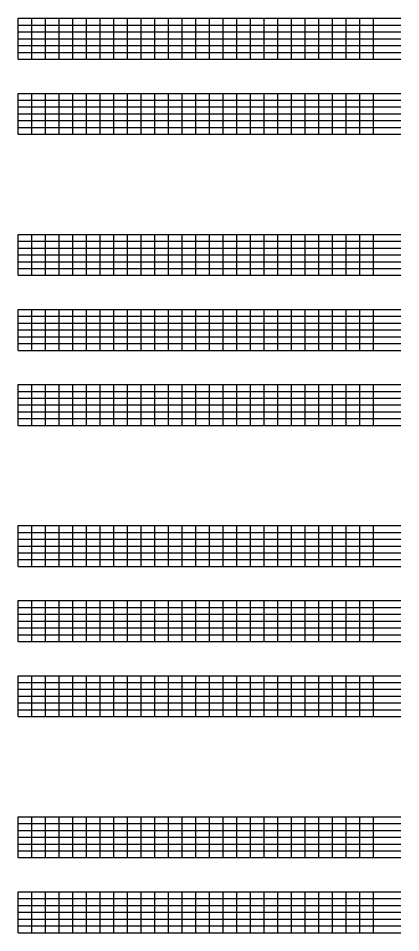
# Model space of a CAD drawing. Extents: x 1374311 to 1383814, y 384102 to 406278.
# Drawn here: x 1377794 to 1378074, y 402068 to 402738 of the extents above; entities that cross this region are included whole.
import ezdxf

# ---------------------------------------------------------------- set-up
doc = ezdxf.new("R2010")
doc.units = 0
doc.layers.add('R_Grid', color=7, linetype='Continuous')

msp = doc.modelspace()

# ---------------------------------------------------------------- linework, layer by layer
at = {"layer": 'R_Grid'}
for p, q in [((1377794.14, 402737.68), (1378074.14, 402737.68)), ((1377794.14, 402707.68), (1377794.14, 402737.68)), ((1377794.14, 402732.68), (1378074.14, 402732.68)), ((1377804.14, 402707.68), (1377804.14, 402737.68)), ((1377814.14, 402707.68), (1377814.14, 402737.68)), ((1377824.14, 402707.68), (1377824.14, 402737.68)), ((1377834.14, 402707.68), (1377834.14, 402737.68)), ((1377844.14, 402707.68), (1377844.14, 402737.68)), ((1377854.14, 402707.68), (1377854.14, 402737.68)), ((1377864.14, 402707.68), (1377864.14, 402737.68)), ((1377874.14, 402707.68), (1377874.14, 402737.68)), ((1377884.14, 402707.68), (1377884.14, 402737.68)), ((1377894.14, 402707.68), (1377894.14, 402737.68)), ((1377904.14, 402707.68), (1377904.14, 402737.68)), ((1377914.14, 402707.68), (1377914.14, 402737.68)), ((1377924.14, 402707.68), (1377924.14, 402737.68)), ((1377934.14, 402707.68), (1377934.14, 402737.68)), ((1377944.14, 402707.68), (1377944.14, 402737.68)), ((1377954.14, 402707.68), (1377954.14, 402737.68)), ((1377964.14, 402707.68), (1377964.14, 402737.68)), ((1377974.14, 402707.68), (1377974.14, 402737.68)), ((1377984.14, 402707.68), (1377984.14, 402737.68)), ((1377994.14, 402707.68), (1377994.14, 402737.68)), ((1378004.14, 402707.68), (1378004.14, 402737.68)), ((1378014.14, 402707.68), (1378014.14, 402737.68)), ((1378024.14, 402707.68), (1378024.14, 402737.68)), ((1378034.14, 402707.68), (1378034.14, 402737.68)), ((1378044.14, 402707.68), (1378044.14, 402737.68)), ((1378054.14, 402707.68), (1378054.14, 402737.68)), ((1377794.14, 402727.68), (1378074.14, 402727.68)), ((1377794.14, 402722.68), (1378074.14, 402722.68)), ((1377794.14, 402717.68), (1378074.14, 402717.68)), ((1377794.14, 402712.68), (1378074.14, 402712.68)), ((1377794.14, 402707.68), (1378074.14, 402707.68)), ((1377794.14, 402682.68), (1378074.14, 402682.68)), ((1377794.14, 402652.68), (1377794.14, 402682.68)), ((1377804.14, 402652.68), (1377804.14, 402682.68)), ((1377814.14, 402652.68), (1377814.14, 402682.68)), ((1377824.14, 402652.68), (1377824.14, 402682.68)), ((1377834.14, 402652.68), (1377834.14, 402682.68)), ((1377844.14, 402652.68), (1377844.14, 402682.68)), ((1377854.14, 402652.68), (1377854.14, 402682.68)), ((1377864.14, 402652.68), (1377864.14, 402682.68)), ((1377874.14, 402652.68), (1377874.14, 402682.68)), ((1377884.14, 402652.68), (1377884.14, 402682.68)), ((1377894.14, 402652.68), (1377894.14, 402682.68)), ((1377904.14, 402652.68), (1377904.14, 402682.68)), ((1377914.14, 402652.68), (1377914.14, 402682.68)), ((1377924.14, 402652.68), (1377924.14, 402682.68)), ((1377934.14, 402652.68), (1377934.14, 402682.68)), ((1377944.14, 402652.68), (1377944.14, 402682.68)), ((1377954.14, 402652.68), (1377954.14, 402682.68)), ((1377964.14, 402652.68), (1377964.14, 402682.68)), ((1377974.14, 402652.68), (1377974.14, 402682.68)), ((1377984.14, 402652.68), (1377984.14, 402682.68)), ((1377994.14, 402652.68), (1377994.14, 402682.68)), ((1378004.14, 402652.68), (1378004.14, 402682.68)), ((1378014.14, 402652.68), (1378014.14, 402682.68)), ((1378024.14, 402652.68), (1378024.14, 402682.68)), ((1378034.14, 402652.68), (1378034.14, 402682.68)), ((1378044.14, 402652.68), (1378044.14, 402682.68)), ((1378054.14, 402652.68), (1378054.14, 402682.68)), ((1377794.14, 402677.68), (1378074.14, 402677.68)), ((1377794.14, 402672.68), (1378074.14, 402672.68)), ((1377794.14, 402667.68), (1378074.14, 402667.68)), ((1377794.14, 402662.68), (1378074.14, 402662.68)), ((1377794.14, 402657.68), (1378074.14, 402657.68)), ((1377794.14, 402652.68), (1378074.14, 402652.68)), ((1377794.14, 402579.34), (1378074.14, 402579.34)), ((1377794.14, 402549.34), (1377794.14, 402579.34)), ((1377804.14, 402549.34), (1377804.14, 402579.34)), ((1377814.14, 402549.34), (1377814.14, 402579.34)), ((1377824.14, 402549.34), (1377824.14, 402579.34)), ((1377834.14, 402549.34), (1377834.14, 402579.34)), ((1377844.14, 402549.34), (1377844.14, 402579.34)), ((1377854.14, 402549.34), (1377854.14, 402579.34)), ((1377864.14, 402549.34), (1377864.14, 402579.34)), ((1377874.14, 402549.34), (1377874.14, 402579.34)), ((1377884.14, 402549.34), (1377884.14, 402579.34)), ((1377894.14, 402549.34), (1377894.14, 402579.34)), ((1377904.14, 402549.34), (1377904.14, 402579.34)), ((1377914.14, 402549.34), (1377914.14, 402579.34)), ((1377924.14, 402549.34), (1377924.14, 402579.34)), ((1377934.14, 402549.34), (1377934.14, 402579.34)), ((1377944.14, 402549.34), (1377944.14, 402579.34)), ((1377954.14, 402549.34), (1377954.14, 402579.34)), ((1377964.14, 402549.34), (1377964.14, 402579.34)), ((1377974.14, 402549.34), (1377974.14, 402579.34)), ((1377984.14, 402549.34), (1377984.14, 402579.34)), ((1377994.14, 402549.34), (1377994.14, 402579.34)), ((1378004.14, 402549.34), (1378004.14, 402579.34)), ((1378014.14, 402549.34), (1378014.14, 402579.34)), ((1378024.14, 402549.34), (1378024.14, 402579.34)), ((1378034.14, 402549.34), (1378034.14, 402579.34)), ((1378044.14, 402549.34), (1378044.14, 402579.34)), ((1378054.14, 402549.34), (1378054.14, 402579.34)), ((1377794.14, 402574.34), (1378074.14, 402574.34)), ((1377794.14, 402569.34), (1378074.14, 402569.34)), ((1377794.14, 402564.34), (1378074.14, 402564.34)), ((1377794.14, 402559.34), (1378074.14, 402559.34)), ((1377794.14, 402554.34), (1378074.14, 402554.34)), ((1377794.14, 402549.34), (1378074.14, 402549.34)), ((1377794.14, 402524.34), (1378074.14, 402524.34)), ((1377794.14, 402494.34), (1377794.14, 402524.34)), ((1377804.14, 402494.34), (1377804.14, 402524.34)), ((1377814.14, 402494.34), (1377814.14, 402524.34)), ((1377824.14, 402494.34), (1377824.14, 402524.34)), ((1377834.14, 402494.34), (1377834.14, 402524.34)), ((1377844.14, 402494.34), (1377844.14, 402524.34)), ((1377854.14, 402494.34), (1377854.14, 402524.34)), ((1377864.14, 402494.34), (1377864.14, 402524.34)), ((1377874.14, 402494.34), (1377874.14, 402524.34)), ((1377884.14, 402494.34), (1377884.14, 402524.34)), ((1377894.14, 402494.34), (1377894.14, 402524.34)), ((1377904.14, 402494.34), (1377904.14, 402524.34)), ((1377914.14, 402494.34), (1377914.14, 402524.34)), ((1377924.14, 402494.34), (1377924.14, 402524.34)), ((1377934.14, 402494.34), (1377934.14, 402524.34)), ((1377944.14, 402494.34), (1377944.14, 402524.34)), ((1377954.14, 402494.34), (1377954.14, 402524.34)), ((1377964.14, 402494.34), (1377964.14, 402524.34)), ((1377974.14, 402494.34), (1377974.14, 402524.34)), ((1377984.14, 402494.34), (1377984.14, 402524.34)), ((1377994.14, 402494.34), (1377994.14, 402524.34)), ((1378004.14, 402494.34), (1378004.14, 402524.34)), ((1378014.14, 402494.34), (1378014.14, 402524.34)), ((1378024.14, 402494.34), (1378024.14, 402524.34)), ((1378034.14, 402494.34), (1378034.14, 402524.34)), ((1378044.14, 402494.34), (1378044.14, 402524.34)), ((1378054.14, 402494.34), (1378054.14, 402524.34)), ((1377794.14, 402519.34), (1378074.14, 402519.34)), ((1377794.14, 402514.34), (1378074.14, 402514.34)), ((1377794.14, 402509.34), (1378074.14, 402509.34)), ((1377794.14, 402504.34), (1378074.14, 402504.34)), ((1377794.14, 402499.34), (1378074.14, 402499.34)), ((1377794.14, 402494.34), (1378074.14, 402494.34)), ((1377794.14, 402469.34), (1378074.14, 402469.34)), ((1377794.14, 402439.34), (1377794.14, 402469.34)), ((1377794.14, 402464.34), (1378074.14, 402464.34)), ((1377804.14, 402439.34), (1377804.14, 402469.34)), ((1377814.14, 402439.34), (1377814.14, 402469.34)), ((1377824.14, 402439.34), (1377824.14, 402469.34)), ((1377834.14, 402439.34), (1377834.14, 402469.34)), ((1377844.14, 402439.34), (1377844.14, 402469.34)), ((1377854.14, 402439.34), (1377854.14, 402469.34)), ((1377864.14, 402439.34), (1377864.14, 402469.34)), ((1377874.14, 402439.34), (1377874.14, 402469.34)), ((1377884.14, 402439.34), (1377884.14, 402469.34)), ((1377894.14, 402439.34), (1377894.14, 402469.34)), ((1377904.14, 402439.34), (1377904.14, 402469.34)), ((1377914.14, 402439.34), (1377914.14, 402469.34)), ((1377924.14, 402439.34), (1377924.14, 402469.34)), ((1377934.14, 402439.34), (1377934.14, 402469.34)), ((1377944.14, 402439.34), (1377944.14, 402469.34)), ((1377954.14, 402439.34), (1377954.14, 402469.34)), ((1377964.14, 402439.34), (1377964.14, 402469.34)), ((1377974.14, 402439.34), (1377974.14, 402469.34)), ((1377984.14, 402439.34), (1377984.14, 402469.34)), ((1377994.14, 402439.34), (1377994.14, 402469.34)), ((1378004.14, 402439.34), (1378004.14, 402469.34)), ((1378014.14, 402439.34), (1378014.14, 402469.34)), ((1378024.14, 402439.34), (1378024.14, 402469.34)), ((1378034.14, 402439.34), (1378034.14, 402469.34)), ((1378044.14, 402439.34), (1378044.14, 402469.34)), ((1378054.14, 402439.34), (1378054.14, 402469.34)), ((1377794.14, 402459.34), (1378074.14, 402459.34)), ((1377794.14, 402454.34), (1378074.14, 402454.34)), ((1377794.14, 402449.34), (1378074.14, 402449.34)), ((1377794.14, 402444.34), (1378074.14, 402444.34)), ((1377794.14, 402439.34), (1378074.14, 402439.34)), ((1377794.14, 402366), (1378074.14, 402366)), ((1377794.14, 402336), (1377794.14, 402366)), ((1377804.14, 402336), (1377804.14, 402366)), ((1377814.14, 402336), (1377814.14, 402366)), ((1377824.14, 402336), (1377824.14, 402366)), ((1377834.14, 402336), (1377834.14, 402366)), ((1377844.14, 402336), (1377844.14, 402366)), ((1377854.14, 402336), (1377854.14, 402366)), ((1377864.14, 402336), (1377864.14, 402366)), ((1377874.14, 402336), (1377874.14, 402366)), ((1377884.14, 402336), (1377884.14, 402366)), ((1377894.14, 402336), (1377894.14, 402366)), ((1377904.14, 402336), (1377904.14, 402366)), ((1377914.14, 402336), (1377914.14, 402366)), ((1377924.14, 402336), (1377924.14, 402366)), ((1377934.14, 402336), (1377934.14, 402366)), ((1377944.14, 402336), (1377944.14, 402366)), ((1377954.14, 402336), (1377954.14, 402366)), ((1377964.14, 402336), (1377964.14, 402366)), ((1377974.14, 402336), (1377974.14, 402366)), ((1377984.14, 402336), (1377984.14, 402366)), ((1377994.14, 402336), (1377994.14, 402366)), ((1378004.14, 402336), (1378004.14, 402366)), ((1378014.14, 402336), (1378014.14, 402366)), ((1378024.14, 402336), (1378024.14, 402366)), ((1378034.14, 402336), (1378034.14, 402366)), ((1378044.14, 402336), (1378044.14, 402366)), ((1378054.14, 402336), (1378054.14, 402366)), ((1377794.14, 402361), (1378074.14, 402361)), ((1377794.14, 402356), (1378074.14, 402356)), ((1377794.14, 402351), (1378074.14, 402351)), ((1377794.14, 402346), (1378074.14, 402346)), ((1377794.14, 402341), (1378074.14, 402341)), ((1377794.14, 402336), (1378074.14, 402336)), ((1377794.14, 402311), (1378074.14, 402311)), ((1377794.14, 402281), (1377794.14, 402311)), ((1377804.14, 402281), (1377804.14, 402311)), ((1377814.14, 402281), (1377814.14, 402311)), ((1377824.14, 402281), (1377824.14, 402311)), ((1377834.14, 402281), (1377834.14, 402311)), ((1377844.14, 402281), (1377844.14, 402311)), ((1377854.14, 402281), (1377854.14, 402311)), ((1377864.14, 402281), (1377864.14, 402311)), ((1377874.14, 402281), (1377874.14, 402311)), ((1377884.14, 402281), (1377884.14, 402311)), ((1377894.14, 402281), (1377894.14, 402311)), ((1377904.14, 402281), (1377904.14, 402311)), ((1377914.14, 402281), (1377914.14, 402311)), ((1377924.14, 402281), (1377924.14, 402311)), ((1377934.14, 402281), (1377934.14, 402311)), ((1377944.14, 402281), (1377944.14, 402311)), ((1377954.14, 402281), (1377954.14, 402311)), ((1377964.14, 402281), (1377964.14, 402311)), ((1377974.14, 402281), (1377974.14, 402311)), ((1377984.14, 402281), (1377984.14, 402311)), ((1377994.14, 402281), (1377994.14, 402311)), ((1378004.14, 402281), (1378004.14, 402311)), ((1378014.14, 402281), (1378014.14, 402311)), ((1378024.14, 402281), (1378024.14, 402311)), ((1378034.14, 402281), (1378034.14, 402311)), ((1378044.14, 402281), (1378044.14, 402311)), ((1378054.14, 402281), (1378054.14, 402311)), ((1377794.14, 402306), (1378074.14, 402306)), ((1377794.14, 402301), (1378074.14, 402301)), ((1377794.14, 402296), (1378074.14, 402296)), ((1377794.14, 402291), (1378074.14, 402291)), ((1377794.14, 402286), (1378074.14, 402286)), ((1377794.14, 402281), (1378074.14, 402281)), ((1377794.14, 402256), (1378074.14, 402256)), ((1377794.14, 402226), (1377794.14, 402256)), ((1377794.14, 402251), (1378074.14, 402251)), ((1377804.14, 402226), (1377804.14, 402256)), ((1377814.14, 402226), (1377814.14, 402256)), ((1377824.14, 402226), (1377824.14, 402256)), ((1377834.14, 402226), (1377834.14, 402256)), ((1377844.14, 402226), (1377844.14, 402256)), ((1377854.14, 402226), (1377854.14, 402256)), ((1377864.14, 402226), (1377864.14, 402256)), ((1377874.14, 402226), (1377874.14, 402256)), ((1377884.14, 402226), (1377884.14, 402256)), ((1377894.14, 402226), (1377894.14, 402256)), ((1377904.14, 402226), (1377904.14, 402256)), ((1377914.14, 402226), (1377914.14, 402256)), ((1377924.14, 402226), (1377924.14, 402256)), ((1377934.14, 402226), (1377934.14, 402256)), ((1377944.14, 402226), (1377944.14, 402256)), ((1377954.14, 402226), (1377954.14, 402256)), ((1377964.14, 402226), (1377964.14, 402256)), ((1377974.14, 402226), (1377974.14, 402256)), ((1377984.14, 402226), (1377984.14, 402256)), ((1377994.14, 402226), (1377994.14, 402256)), ((1378004.14, 402226), (1378004.14, 402256)), ((1378014.14, 402226), (1378014.14, 402256)), ((1378024.14, 402226), (1378024.14, 402256)), ((1378034.14, 402226), (1378034.14, 402256)), ((1378044.14, 402226), (1378044.14, 402256)), ((1378054.14, 402226), (1378054.14, 402256)), ((1377794.14, 402246), (1378074.14, 402246)), ((1377794.14, 402241), (1378074.14, 402241)), ((1377794.14, 402236), (1378074.14, 402236)), ((1377794.14, 402231), (1378074.14, 402231)), ((1377794.14, 402226), (1378074.14, 402226)), ((1377794.14, 402152.66), (1378074.14, 402152.66)), ((1377794.14, 402122.66), (1377794.14, 402152.66)), ((1377804.14, 402122.66), (1377804.14, 402152.66)), ((1377814.14, 402122.66), (1377814.14, 402152.66)), ((1377824.14, 402122.66), (1377824.14, 402152.66)), ((1377834.14, 402122.66), (1377834.14, 402152.66)), ((1377844.14, 402122.66), (1377844.14, 402152.66)), ((1377854.14, 402122.66), (1377854.14, 402152.66)), ((1377864.14, 402122.66), (1377864.14, 402152.66)), ((1377874.14, 402122.66), (1377874.14, 402152.66)), ((1377884.14, 402122.66), (1377884.14, 402152.66)), ((1377894.14, 402122.66), (1377894.14, 402152.66)), ((1377904.14, 402122.66), (1377904.14, 402152.66)), ((1377914.14, 402122.66), (1377914.14, 402152.66)), ((1377924.14, 402122.66), (1377924.14, 402152.66)), ((1377934.14, 402122.66), (1377934.14, 402152.66)), ((1377944.14, 402122.66), (1377944.14, 402152.66)), ((1377954.14, 402122.66), (1377954.14, 402152.66)), ((1377964.14, 402122.66), (1377964.14, 402152.66)), ((1377974.14, 402122.66), (1377974.14, 402152.66)), ((1377984.14, 402122.66), (1377984.14, 402152.66)), ((1377994.14, 402122.66), (1377994.14, 402152.66)), ((1378004.14, 402122.66), (1378004.14, 402152.66)), ((1378014.14, 402122.66), (1378014.14, 402152.66)), ((1378024.14, 402122.66), (1378024.14, 402152.66)), ((1378034.14, 402122.66), (1378034.14, 402152.66)), ((1378044.14, 402122.66), (1378044.14, 402152.66)), ((1378054.14, 402122.66), (1378054.14, 402152.66)), ((1377794.14, 402147.66), (1378074.14, 402147.66)), ((1377794.14, 402142.66), (1378074.14, 402142.66)), ((1377794.14, 402137.66), (1378074.14, 402137.66)), ((1377794.14, 402132.66), (1378074.14, 402132.66)), ((1377794.14, 402127.66), (1378074.14, 402127.66)), ((1377794.14, 402122.66), (1378074.14, 402122.66)), ((1377794.14, 402097.66), (1378074.14, 402097.66)), ((1377794.14, 402067.66), (1377794.14, 402097.66)), ((1377804.14, 402067.66), (1377804.14, 402097.66)), ((1377814.14, 402067.66), (1377814.14, 402097.66)), ((1377824.14, 402067.66), (1377824.14, 402097.66)), ((1377834.14, 402067.66), (1377834.14, 402097.66)), ((1377844.14, 402067.66), (1377844.14, 402097.66)), ((1377854.14, 402067.66), (1377854.14, 402097.66)), ((1377864.14, 402067.66), (1377864.14, 402097.66)), ((1377874.14, 402067.66), (1377874.14, 402097.66)), ((1377884.14, 402067.66), (1377884.14, 402097.66)), ((1377894.14, 402067.66), (1377894.14, 402097.66)), ((1377904.14, 402067.66), (1377904.14, 402097.66)), ((1377914.14, 402067.66), (1377914.14, 402097.66)), ((1377924.14, 402067.66), (1377924.14, 402097.66)), ((1377934.14, 402067.66), (1377934.14, 402097.66)), ((1377944.14, 402067.66), (1377944.14, 402097.66)), ((1377954.14, 402067.66), (1377954.14, 402097.66)), ((1377964.14, 402067.66), (1377964.14, 402097.66)), ((1377974.14, 402067.66), (1377974.14, 402097.66)), ((1377984.14, 402067.66), (1377984.14, 402097.66)), ((1377994.14, 402067.66), (1377994.14, 402097.66)), ((1378004.14, 402067.66), (1378004.14, 402097.66)), ((1378014.14, 402067.66), (1378014.14, 402097.66)), ((1378024.14, 402067.66), (1378024.14, 402097.66)), ((1378034.14, 402067.66), (1378034.14, 402097.66)), ((1378044.14, 402067.66), (1378044.14, 402097.66)), ((1378054.14, 402067.66), (1378054.14, 402097.66)), ((1377794.14, 402092.66), (1378074.14, 402092.66)), ((1377794.14, 402087.66), (1378074.14, 402087.66)), ((1377794.14, 402082.66), (1378074.14, 402082.66)), ((1377794.14, 402077.66), (1378074.14, 402077.66)), ((1377794.14, 402072.66), (1378074.14, 402072.66)), ((1377794.14, 402067.66), (1378074.14, 402067.66))]:
    msp.add_line(p, q, dxfattribs=at)

doc.saveas('drawing.dxf')
